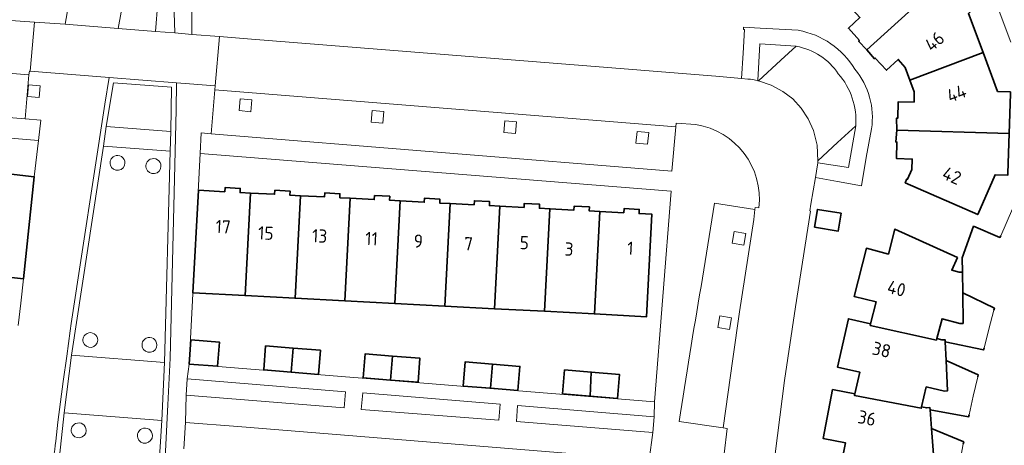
# Model space of a CAD drawing. Extents: x 150256 to 156914, y 461459 to 469481.
# Tile 629 of 656: x 154075 to 154175, y 468614 to 468657. Entities that reach past the tile are written whole.
import ezdxf
from ezdxf.enums import TextEntityAlignment as Align

# ---------------------------------------------------------------- set-up
doc = ezdxf.new("R2010")
doc.units = 0
doc.header["$LTSCALE"] = 0.75
for name, color, linetype, lineweight in [('B-RO-GK-BESCHOEIING-G', 251, 'GK-BESCHOEIING', 35), ('B-RO-GR-BEPLANTING_CULTUUR_BODEMBEDEKKER-GV', 251, 'CONTINUOUS', 18), ('B-RO-GR-BEPLANTING_CULTUUR_HEESTERS-GV', 251, 'CONTINUOUS', 18), ('B-RO-GR-GROENVOORZIENING-GV', 251, 'CONTINUOUS', 18), ('B-RO-OG-BEBOUWING-GV', 6, 'CONTINUOUS', 35), ('B-RO-OG-BEBOUWING-T18', 1, 'CONTINUOUS', 18), ('B-RO-OG-WATER_SLOOT-GV', 251, 'CONTINUOUS', 18), ('B-RO-VH-VERHARDING_BEDRIJFSVLOERPLAAT-GV', 251, 'CONTINUOUS', 18), ('B-RO-VH-VERHARDING_BETONSTRAATSTEEN-GV', 251, 'CONTINUOUS', 18), ('B-RO-VH-VERHARDING_HALFVERHARDING_GRIND-GV', 251, 'CONTINUOUS', 18), ('B-RO-VH-VERHARDING_TEGEL-GV', 251, 'CONTINUOUS', 18)]:
    doc.layers.add(name, color=color, linetype=linetype, lineweight=lineweight)
doc.styles.add('NLCS-ISO-M200-T18', font='NLCS-ISO.ttf', dxfattribs={"height": 360})
doc.linetypes.add('GK-BESCHOEIING', pattern='A,30,-5,[1,NLCS.SHX,S=1,R=0,X=0,Y=0],-5', length=40)

msp = doc.modelspace()

# ---------------------------------------------------------------- linework, layer by layer
at = {"layer": 'B-RO-GK-BESCHOEIING-G'}
for points in [[(154170.716, 468631.616), (154170.699, 468633.057), (154171.853, 468636.286), (154174.543, 468635.149), (154174.623, 468635.332)], [(154173.929, 468627.726), (154173.98, 468627.923), (154170.744, 468629.492)], [(154168.965, 468624.508), (154172.872, 468623.668), (154172.923, 468623.862)], [(154172.275, 468620.93), (154172.32, 468621.129), (154169.051, 468622.595)], [(154167.417, 468617.569), (154171.35, 468616.853), (154171.394, 468617.048)], [(154170.807, 468614.075), (154170.846, 468614.276), (154167.561, 468615.658)]]:
    msp.add_lwpolyline(points, dxfattribs=at)
at = {"layer": 'B-RO-GR-BEPLANTING_CULTUUR_BODEMBEDEKKER-GV'}
for points in [[(154083.35, 468646.48), (154089.92, 468645.95), (154089.99, 468650.48), (154084.07, 468650.95)], [(154091.493, 468619.044), (154107.615, 468617.746), (154107.754, 468619.401), (154091.603, 468620.709)], [(154109.355, 468617.602), (154123.406, 468616.506), (154123.548, 468618.144), (154109.531, 468619.28)], [(154139.268, 468616.823), (154125.299, 468617.987), (154125.208, 468616.347), (154139.118, 468615.226)]]:
    msp.add_lwpolyline(points, close=True, dxfattribs=at)
at = {"layer": 'B-RO-GR-BEPLANTING_CULTUUR_HEESTERS-GV'}
msp.add_lwpolyline([(154088.609, 468678.907), (154085.089, 468659.469), (154088.605, 468659.181), (154088.373, 468656.18), (154090.33, 468656.024), (154089.607, 468678.957)], dxfattribs=at)
at = {"layer": 'B-RO-GR-GROENVOORZIENING-GV'}
for points in [[(154076.602, 468650.637), (154075.407, 468650.747), (154075.297, 468649.553), (154076.492, 468649.442)], [(154098.198, 468649.186), (154097.003, 468649.296), (154096.893, 468648.101), (154098.088, 468647.991)], [(154111.674, 468648.012), (154110.479, 468648.122), (154110.369, 468646.927), (154111.564, 468646.817)], [(154125.211, 468646.948), (154124.016, 468647.058), (154123.906, 468645.863), (154125.101, 468645.753)], [(154138.705, 468645.855), (154137.51, 468645.965), (154137.4, 468644.77), (154138.595, 468644.66)], [(154148.6, 468635.55), (154147.415, 468635.743), (154147.222, 468634.558), (154148.406, 468634.365)], [(154147.139, 468626.948), (154145.954, 468627.141), (154145.761, 468625.957), (154146.945, 468625.764)]]:
    msp.add_lwpolyline(points, close=True, dxfattribs=at)
for points in [[(154084.169, 468643.446, 1.8224331), (154085.252, 468642.756)], [(154085.252, 468642.756, 0.5487072), (154084.169, 468643.446)], [(154087.835, 468643.131, 1.8231536), (154088.929, 468642.434)], [(154088.929, 468642.434, 0.5476854), (154087.835, 468643.131)], [(154081.398, 468625.361, 1.8222723), (154082.475, 468624.675)], [(154082.475, 468624.675, 0.5496426), (154081.398, 468625.361)], [(154087.43, 468624.87, 1.8224331), (154088.513, 468624.18)], [(154088.513, 468624.18, 0.5487072), (154087.43, 468624.87)], [(154080.21, 468616.146, 1.822386), (154081.294, 468615.455)], [(154081.294, 468615.455, 0.549192), (154080.21, 468616.146)], [(154086.967, 468615.615, 1.8219338), (154088.064, 468614.916)], [(154088.064, 468614.916, 0.5491743), (154086.967, 468615.615)]]:
    msp.add_lwpolyline(points, format="xyb", dxfattribs=at)
at = {"layer": 'B-RO-OG-BEBOUWING-GV'}
for points in [[(154166.721, 468665.042), (154166.586, 468665.19), (154165.615, 468664.309), (154161.797, 468666.147), (154158.33, 468658.946), (154159.536, 468658.376), (154160.259, 468657.596), (154159.078, 468656.505), (154160.213, 468655.267), (154160.122, 468655.173), (154160.964, 468654.296), (154169.458, 468662.044)], [(154169.458, 468662.044), (154160.964, 468654.296), (154161.734, 468653.386), (154161.828, 468653.464), (154162.972, 468652.227), (154164.168, 468653.318), (154164.87, 468652.516), (154165.358, 468651.222), (154172.823, 468654.029), (154171.332, 468658.002), (154172.322, 468658.906), (154172.187, 468659.054)], [(154164.009, 468646.113), (154175.49, 468645.757), (154175.617, 468649.815), (154175.623, 468650.015), (154174.314, 468650.058), (154172.823, 468654.029), (154165.358, 468651.222), (154165.807, 468650.029), (154165.781, 468648.962), (154164.169, 468649.007), (154164.111, 468647.328), (154163.984, 468647.324)], [(154175.49, 468645.757), (154164.009, 468646.113), (154163.91, 468644.899), (154164.042, 468644.892), (154163.991, 468643.212), (154165.606, 468643.156), (154165.552, 468642.091), (154165.121, 468641.1), (154165.057, 468641.125), (154164.885, 468640.73), (154172.278, 468637.492), (154174.048, 468641.554), (154175.358, 468641.515), (154175.364, 468641.715)], [(154070.709, 468641.916), (154069.613, 468631.493), (154074.906, 468630.928), (154076.004, 468641.352), (154073.354, 468641.632), (154073.398, 468642.041), (154071.848, 468642.21), (154071.782, 468641.802)], [(154097.518, 468629.217), (154098.06, 468639.678), (154097.01, 468639.731), (154097.021, 468640.154), (154095.47, 468640.237), (154095.443, 468639.82), (154092.743, 468639.97), (154092.185, 468629.497)], [(154103.155, 468639.412), (154102.095, 468639.466), (154102.103, 468639.881), (154100.552, 468639.962), (154100.524, 468639.555), (154098.06, 468639.678), (154097.518, 468629.217), (154102.611, 468628.949)], [(154103.155, 468639.412), (154102.611, 468628.949), (154107.704, 468628.681), (154108.248, 468639.147), (154107.191, 468639.201), (154107.19, 468639.618), (154105.639, 468639.698), (154105.614, 468639.286)], [(154112.797, 468628.413), (154113.341, 468638.885), (154112.262, 468638.944), (154112.279, 468639.354), (154110.729, 468639.429), (154110.69, 468639.022), (154108.248, 468639.147), (154107.704, 468628.681)], [(154113.341, 468638.885), (154112.797, 468628.413), (154117.89, 468628.146), (154118.433, 468638.61), (154117.373, 468638.665), (154117.376, 468639.066), (154115.822, 468639.156), (154115.8, 468638.75)], [(154118.433, 468638.61), (154117.89, 468628.146), (154122.982, 468627.878), (154123.526, 468638.342), (154122.452, 468638.398), (154122.465, 468638.809), (154120.913, 468638.892), (154120.886, 468638.483)], [(154128.075, 468627.61), (154128.619, 468638.075), (154127.549, 468638.133), (154127.562, 468638.542), (154126.008, 468638.624), (154125.984, 468638.213), (154123.526, 468638.342), (154122.982, 468627.878)], [(154133.168, 468627.342), (154133.711, 468637.804), (154132.634, 468637.861), (154132.652, 468638.264), (154131.101, 468638.351), (154131.072, 468637.942), (154128.619, 468638.075), (154128.075, 468627.61)], [(154133.711, 468637.804), (154133.168, 468627.342), (154138.48, 468627.063), (154139.034, 468637.525), (154137.724, 468637.591), (154137.74, 468638.006), (154136.19, 468638.09), (154136.156, 468637.674)], [(154155.625, 468636.191), (154158.042, 468635.801), (154158.337, 468637.626), (154155.919, 468638.016)], [(154168.109, 468624.835), (154168.635, 468626.851), (154170.468, 468626.37), (154170.785, 468626.374), (154170.744, 468629.492), (154170.716, 468631.616), (154170.396, 468631.611), (154169.637, 468631.826), (154170.216, 468633.099), (154163.822, 468636.004), (154163.173, 468633.461), (154160.92, 468634.047), (154159.665, 468629.139), (154161.917, 468628.561), (154161.35, 468626.343), (154161.308, 468626.178), (154168.066, 468624.671)], [(154161.35, 468626.343), (154159.078, 468626.853), (154157.97, 468621.912), (154160.238, 468621.406), (154159.755, 468619.17), (154159.719, 468619.004), (154166.518, 468617.706), (154166.556, 468617.872), (154167.026, 468619.894), (154168.873, 468619.464), (154169.191, 468619.478), (154169.051, 468622.595), (154168.965, 468624.508), (154168.956, 468624.715), (154168.634, 468624.699), (154168.109, 468624.835), (154168.066, 468624.671), (154161.308, 468626.178)], [(154091.793, 468622.22), (154094.696, 468622.015), (154094.888, 468624.463), (154091.987, 468624.703)], [(154102.212, 468621.401), (154102.413, 468623.856), (154099.602, 468624.083), (154099.42, 468621.629)], [(154102.413, 468623.856), (154102.212, 468621.401), (154105.004, 468621.172), (154105.203, 468623.631)], [(154112.361, 468620.589), (154112.554, 468623.038), (154109.757, 468623.263), (154109.562, 468620.81)], [(154112.361, 468620.589), (154115.159, 468620.369), (154115.358, 468622.812), (154112.554, 468623.038)], [(154122.562, 468619.758), (154122.754, 468622.215), (154119.962, 468622.44), (154119.766, 468619.976)], [(154122.754, 468622.215), (154122.562, 468619.758), (154125.358, 468619.54), (154125.562, 468621.988)], [(154132.716, 468618.944), (154132.848, 468621.401), (154130.117, 468621.621), (154129.912, 468619.17)], [(154132.848, 468621.401), (154132.716, 468618.944), (154135.505, 468618.719), (154135.707, 468621.17)], [(154167.417, 468617.569), (154167.402, 468617.775), (154167.082, 468617.75), (154166.556, 468617.872), (154166.518, 468617.706), (154159.719, 468619.004), (154159.755, 468619.17), (154157.462, 468619.616), (154156.491, 468614.637), (154158.774, 468614.195), (154158.335, 468611.952), (154158.302, 468611.785), (154165.176, 468610.689), (154165.21, 468610.856), (154165.62, 468612.89), (154167.478, 468612.513), (154167.795, 468612.537), (154167.561, 468615.658)]]:
    msp.add_lwpolyline(points, close=True, dxfattribs=at)
at = {"layer": 'B-RO-OG-WATER_SLOOT-GV'}
for points in [[(154142.4, 468671.096), (154142.278, 468667.767), (154143.654, 468668.248), (154143.161, 468669.665), (154143.304, 468669.712), (154146.193, 468670.661), (154149.715, 468671.793), (154149.92, 468671.859), (154149.763, 468669.837), (154153.815, 468669.577), (154157.86, 468669.318), (154158.003, 468671.344), (154158.197, 468671.25), (154163.111, 468668.874), (154168.033, 468666.508), (154168.228, 468666.414), (154166.721, 468665.042), (154169.458, 468662.044), (154172.187, 468659.054), (154173.695, 468660.396), (154173.769, 468660.195), (154175.655, 468655.094)], [(154175.82, 468638.062), (154174.623, 468635.332), (154174.543, 468635.149), (154171.853, 468636.286), (154170.699, 468633.057), (154170.716, 468631.616), (154170.744, 468629.492), (154173.98, 468627.923), (154173.929, 468627.726), (154173.425, 468625.779), (154172.923, 468623.862), (154172.872, 468623.668), (154168.965, 468624.508), (154169.051, 468622.595), (154172.32, 468621.129), (154172.275, 468620.93), (154171.821, 468618.935), (154171.394, 468617.048), (154171.35, 468616.853), (154167.417, 468617.569), (154167.561, 468615.658), (154170.846, 468614.276), (154170.807, 468614.075), (154170.405, 468611.986)]]:
    msp.add_lwpolyline(points, dxfattribs=at)
at = {"layer": 'B-RO-VH-VERHARDING_BEDRIJFSVLOERPLAAT-GV'}
for points in [[(154077.957, 468607.06), (154079.05, 468617.26), (154079.8, 468623.12), (154083.07, 468644.48), (154083.35, 468646.48), (154084.07, 468650.95), (154089.99, 468650.48), (154089.92, 468645.95), (154089.85, 468643.97), (154089.29, 468622.39), (154089.02, 468616.46), (154087.65, 468594.96)], [(154090.502, 468650.943), (154083.651, 468651.486), (154083.187, 468648.764), (154079.749, 468626.357), (154079.668, 468625.626), (154079.309, 468623.038), (154078.958, 468620.455), (154078.418, 468616.284), (154078.185, 468614.337)], [(154085.91, 468569.892), (154087.429, 468586.426), (154087.935, 468592.207), (154088.388, 468597.992), (154088.852, 468604.706), (154089.376, 468613.323), (154089.63, 468618.071), (154089.851, 468622.82), (154090.469, 468648.19), (154090.502, 468650.943)]]:
    msp.add_lwpolyline(points, dxfattribs=at)
msp.add_lwpolyline([(154078.185, 468614.337, 0.0034278), (154077.472, 468607.641)], format="xyb", dxfattribs=at)
at = {"layer": 'B-RO-VH-VERHARDING_BETONSTRAATSTEEN-GV'}
for points in [[(154088.627, 468678.996), (154089.001, 468680.91), (154089.067, 468681.246), (154086.275, 468681.683), (154085.89, 468681.743), (154083.599, 468682.117), (154081.814, 468672.007), (154080.011, 468661.79), (154079.151, 468656.915), (154084.549, 468656.485), (154085.089, 468659.469), (154088.609, 468678.907)], [(154089.607, 468678.957), (154090.33, 468656.024), (154092.093, 468655.884), (154092.031, 468660.834)], [(154009.296, 468657.449), (154009.242, 468657.045), (154063.629, 468652.716), (154075.441, 468651.736), (154075.525, 468652.13), (154075.587, 468652.126), (154076.038, 468657.126), (154073.085, 468657.327), (154067.09, 468657.735), (154061.111, 468658.142), (154055.115, 468658.55), (154049.137, 468658.957), (154043.116, 468659.43), (154037.129, 468659.903), (154031.143, 468660.376), (154025.156, 468660.85), (154019.167, 468661.324), (154013.18, 468661.798), (154008.959, 468662.132)], [(154148.824, 468651.326), (154148.164, 468651.38), (154145.545, 468651.605), (154141.694, 468651.914), (154134.087, 468652.523), (154128.102, 468653.002), (154122.118, 468653.481), (154116.132, 468653.96), (154110.149, 468654.439), (154104.165, 468654.918), (154098.179, 468655.397), (154094.891, 468655.66), (154094.469, 468650.629), (154094.432, 468650.227), (154141.456, 468646.44), (154141.502, 468646.828), (154143.499, 468646.684)], [(154153.969, 468656.3), (154150.089, 468656.513), (154148.386, 468656.622), (154148.37, 468656.389), (154148.482, 468656.379), (154148.331, 468653.96), (154148.164, 468651.38), (154148.824, 468651.326)], [(154149.841, 468651.158), (154150.06, 468654.926), (154153.761, 468654.671)], [(154153.761, 468654.671), (154152.194, 468653.243), (154149.896, 468651.145), (154151.198, 468650.711), (154152.402, 468650.058), (154153.398, 468649.285), (154154.26, 468648.36), (154154.985, 468647.276), (154155.522, 468646.085), (154155.9, 468644.556), (154155.967, 468642.978), (154157.981, 468644.856), (154159.831, 468646.538)], [(154020.571, 468649.532), (154027.13, 468649.007), (154029.189, 468648.817), (154035.485, 468648.321), (154040.571, 468647.92), (154045.657, 468647.519), (154050.744, 468647.118), (154055.828, 468646.712), (154060.914, 468646.305), (154065.999, 468645.898), (154071.085, 468645.491), (154076.42, 468645.063), (154076.656, 468647.129), (154075.068, 468647.255), (154008.891, 468652.56)], [(154078.185, 468614.337), (154078.418, 468616.284), (154078.958, 468620.455), (154079.309, 468623.038), (154079.668, 468625.626), (154079.749, 468626.357), (154083.187, 468648.764), (154083.651, 468651.486), (154075.587, 468652.126), (154075.525, 468652.13), (154075.441, 468651.736), (154075.068, 468647.255), (154076.656, 468647.129), (154076.42, 468645.063), (154076.004, 468641.352), (154074.906, 468630.928), (154074.642, 468628.432), (154074.338, 468626.169)], [(154091.268, 468613.572), (154091.416, 468616.273), (154091.493, 468619.044), (154091.603, 468620.709), (154091.793, 468622.22), (154092.914, 468643.722), (154093.025, 468645.823), (154094.038, 468645.739), (154094.432, 468650.227), (154094.469, 468650.629), (154090.502, 468650.943), (154090.469, 468648.19), (154089.851, 468622.82), (154089.63, 468618.071), (154089.376, 468613.323)], [(154155.967, 468642.978), (154155.9, 468644.556), (154155.522, 468646.085), (154154.985, 468647.276), (154154.26, 468648.36), (154153.398, 468649.285), (154152.402, 468650.058), (154151.198, 468650.711), (154149.896, 468651.145), (154149.864, 468651.153), (154149.841, 468651.158)], [(154143.499, 468646.684), (154141.502, 468646.828), (154141.456, 468646.44), (154141.077, 468641.933), (154094.038, 468645.739)], [(154094.038, 468645.739), (154093.025, 468645.823), (154092.914, 468643.722), (154140.986, 468639.873), (154139.288, 468618.371), (154139.268, 468616.823), (154139.118, 468615.226), (154138.747, 468612.44), (154137.135, 468592.445), (154139.202, 468592.258)], [(154159.831, 468646.538), (154159.101, 468642.295), (154155.953, 468642.761), (154155.933, 468642.553), (154155.714, 468641.26), (154157.964, 468640.867), (154160.426, 468640.43), (154160.912, 468643.298), (154161.439, 468646.228)], [(154151.62, 468613.064), (154152.55, 468620.552), (154153.699, 468628.055), (154155.199, 468637.839), (154155.15, 468637.857), (154155.265, 468638.547), (154155.714, 468641.26), (154155.933, 468642.553), (154155.953, 468642.761), (154155.967, 468642.978)], [(154144.049, 468630.156), (154145.424, 468638.636), (154149.528, 468638.018), (154149.555, 468638.211), (154149.948, 468638.183)], [(154149.948, 468638.183), (154149.555, 468638.211), (154149.528, 468638.018), (154149.429, 468637), (154147.985, 468627.569), (154147.278, 468622.765), (154146.289, 468615.727), (154146.698, 468615.649), (154145.797, 468607.9)], [(154140.586, 468605.873), (154140.878, 468608.393), (154145.389, 468607.937), (154145.797, 468607.9), (154146.698, 468615.649), (154146.289, 468615.727), (154141.819, 468616.367)]]:
    msp.add_lwpolyline(points, dxfattribs=at)
for points in [[(154076.038, 468657.126), (154075.587, 468652.126), (154083.651, 468651.486), (154090.502, 468650.943), (154094.469, 468650.629), (154094.891, 468655.66), (154092.093, 468655.884), (154090.33, 468656.024), (154088.373, 468656.18), (154084.549, 468656.485), (154079.151, 468656.915)], [(154149.896, 468651.145), (154152.194, 468653.243), (154153.761, 468654.671), (154150.06, 468654.926), (154149.841, 468651.158), (154149.864, 468651.153)], [(154076.602, 468650.637), (154076.492, 468649.442), (154075.297, 468649.553), (154075.407, 468650.747)], [(154083.07, 468644.48), (154089.85, 468643.97), (154089.92, 468645.95), (154083.35, 468646.48)], [(154155.953, 468642.761), (154159.101, 468642.295), (154159.831, 468646.538), (154157.981, 468644.856), (154155.967, 468642.978)], [(154079.8, 468623.12), (154079.05, 468617.26), (154089.02, 468616.46), (154089.29, 468622.39)], [(154091.493, 468619.044), (154091.416, 468616.273), (154096.785, 468615.84), (154132.371, 468612.958), (154138.747, 468612.44), (154139.118, 468615.226), (154125.208, 468616.347), (154125.299, 468617.987), (154139.268, 468616.823), (154139.288, 468618.371), (154091.793, 468622.22), (154091.603, 468620.709), (154107.754, 468619.401), (154107.615, 468617.746)], [(154109.355, 468617.602), (154109.531, 468619.28), (154123.548, 468618.144), (154123.406, 468616.506)]]:
    msp.add_lwpolyline(points, close=True, dxfattribs=at)
for points in [[(154159.745, 468652.318, 0.214377), (154153.969, 468656.3)], [(154158.055, 468651.857, 0.2039979), (154153.761, 468654.671)], [(154153.761, 468654.671, -0.2039979), (154158.055, 468651.857)], [(154159.831, 468646.538, 0.1988947), (154158.055, 468651.857)], [(154158.055, 468651.857, -0.1988947), (154159.831, 468646.538)], [(154161.439, 468646.228, 0.2167839), (154159.745, 468652.318)], [(154148.824, 468651.326, -0.0352485), (154149.841, 468651.158)], [(154149.841, 468651.158, 0.0352485), (154148.824, 468651.326)], [(154143.499, 468646.684, -0.402261), (154149.948, 468638.183)], [(154149.948, 468638.183, 0.402261), (154143.499, 468646.684)], [(154141.819, 468616.367, -0.0045075), (154144.049, 468630.156)], [(154077.472, 468607.641, -0.0034278), (154078.185, 468614.337)]]:
    msp.add_lwpolyline(points, format="xyb", dxfattribs=at)
at = {"layer": 'B-RO-VH-VERHARDING_HALFVERHARDING_GRIND-GV'}
for points in [[(154083.07, 468644.48), (154079.8, 468623.12), (154089.29, 468622.39), (154089.85, 468643.97)], [(154077.957, 468607.06), (154079.49, 468606.92), (154079.548, 468606.849), (154081.056, 468608.167), (154081.213, 468607.986), (154081.967, 468608.644), (154082.618, 468607.899), (154082.799, 468608.056), (154084.236, 468606.411), (154083.472, 468605.743), (154083.314, 468605.924), (154081.702, 468604.516), (154081.679, 468604.542), (154080.771, 468603.725), (154078.959, 468605.768), (154077.833, 468605.9), (154076.888, 468595.83), (154087.65, 468594.96), (154089.02, 468616.46), (154079.05, 468617.26)]]:
    msp.add_lwpolyline(points, close=True, dxfattribs=at)
for points in [[(154085.252, 468642.756, -1.8224331), (154084.169, 468643.446)], [(154084.169, 468643.446, -0.5487072), (154085.252, 468642.756)], [(154088.929, 468642.434, -1.8231536), (154087.835, 468643.131)], [(154087.835, 468643.131, -0.5476854), (154088.929, 468642.434)], [(154082.475, 468624.675, -1.8222723), (154081.398, 468625.361)], [(154081.398, 468625.361, -0.5496426), (154082.475, 468624.675)], [(154088.513, 468624.18, -1.8224331), (154087.43, 468624.87)], [(154087.43, 468624.87, -0.5487072), (154088.513, 468624.18)], [(154081.294, 468615.455, -1.822386), (154080.21, 468616.146)], [(154080.21, 468616.146, -0.549192), (154081.294, 468615.455)], [(154088.064, 468614.916, -1.8219338), (154086.967, 468615.615)], [(154086.967, 468615.615, -0.5491743), (154088.064, 468614.916)]]:
    msp.add_lwpolyline(points, format="xyb", dxfattribs=at)
at = {"layer": 'B-RO-VH-VERHARDING_TEGEL-GV'}
for points in [[(154085.089, 468659.469), (154084.549, 468656.485), (154088.373, 468656.18), (154088.605, 468659.181)], [(154075.068, 468647.255), (154075.441, 468651.736), (154063.629, 468652.716), (154009.242, 468657.045), (154008.891, 468652.56)], [(154094.432, 468650.227), (154094.038, 468645.739), (154141.077, 468641.933), (154141.456, 468646.44)], [(154098.198, 468649.186), (154098.088, 468647.991), (154096.893, 468648.101), (154097.003, 468649.296)], [(154111.674, 468648.012), (154111.564, 468646.817), (154110.369, 468646.927), (154110.479, 468648.122)], [(154125.211, 468646.948), (154125.101, 468645.753), (154123.906, 468645.863), (154124.016, 468647.058)], [(154138.705, 468645.855), (154138.595, 468644.66), (154137.4, 468644.77), (154137.51, 468645.965)], [(154148.6, 468635.55), (154148.406, 468634.365), (154147.222, 468634.558), (154147.415, 468635.743)], [(154147.139, 468626.948), (154146.945, 468625.764), (154145.761, 468625.957), (154145.954, 468627.141)]]:
    msp.add_lwpolyline(points, close=True, dxfattribs=at)
msp.add_lwpolyline([(154141.819, 468616.367), (154146.289, 468615.727), (154147.278, 468622.765), (154147.985, 468627.569), (154149.429, 468637), (154149.528, 468638.018), (154145.424, 468638.636), (154144.049, 468630.156)], dxfattribs=at)
msp.add_lwpolyline([(154144.049, 468630.156, 0.0045075), (154141.819, 468616.367)], format="xyb", dxfattribs=at)

# ---------------------------------------------------------------- texts
at = {"layer": 'B-RO-OG-BEBOUWING-T18', "style": 'NLCS-ISO-M200-T18'}
for s, rotation, p in [('46', 41.2, (154167.863, 468655.17)), ('44', 20.6, (154170.118, 468649.853)), ('42', 336.5, (154169.645, 468641.463)), ('17', 357, (154095.273, 468636.242)), ('15', 357.1, (154099.633, 468635.594)), ('13', 357.1, (154105.124, 468635.306)), ('11', 357.1, (154110.42, 468635.031)), ('9', 356.8, (154115.193, 468634.777)), ('7', 357, (154120.311, 468634.507)), ('5', 357, (154126.014, 468634.618)), ('3', 356.9, (154130.577, 468633.963)), ('1', 356.9, (154136.829, 468634.05)), ('40', 345.6, (154163.998, 468629.94)), ('38', 347.4, (154162.468, 468623.688)), ('36', 349, (154160.971, 468616.713))]:
    msp.add_text(s, height=1.35, rotation=rotation, dxfattribs=at).set_placement(p, align=Align.MIDDLE)

doc.saveas('drawing.dxf')
